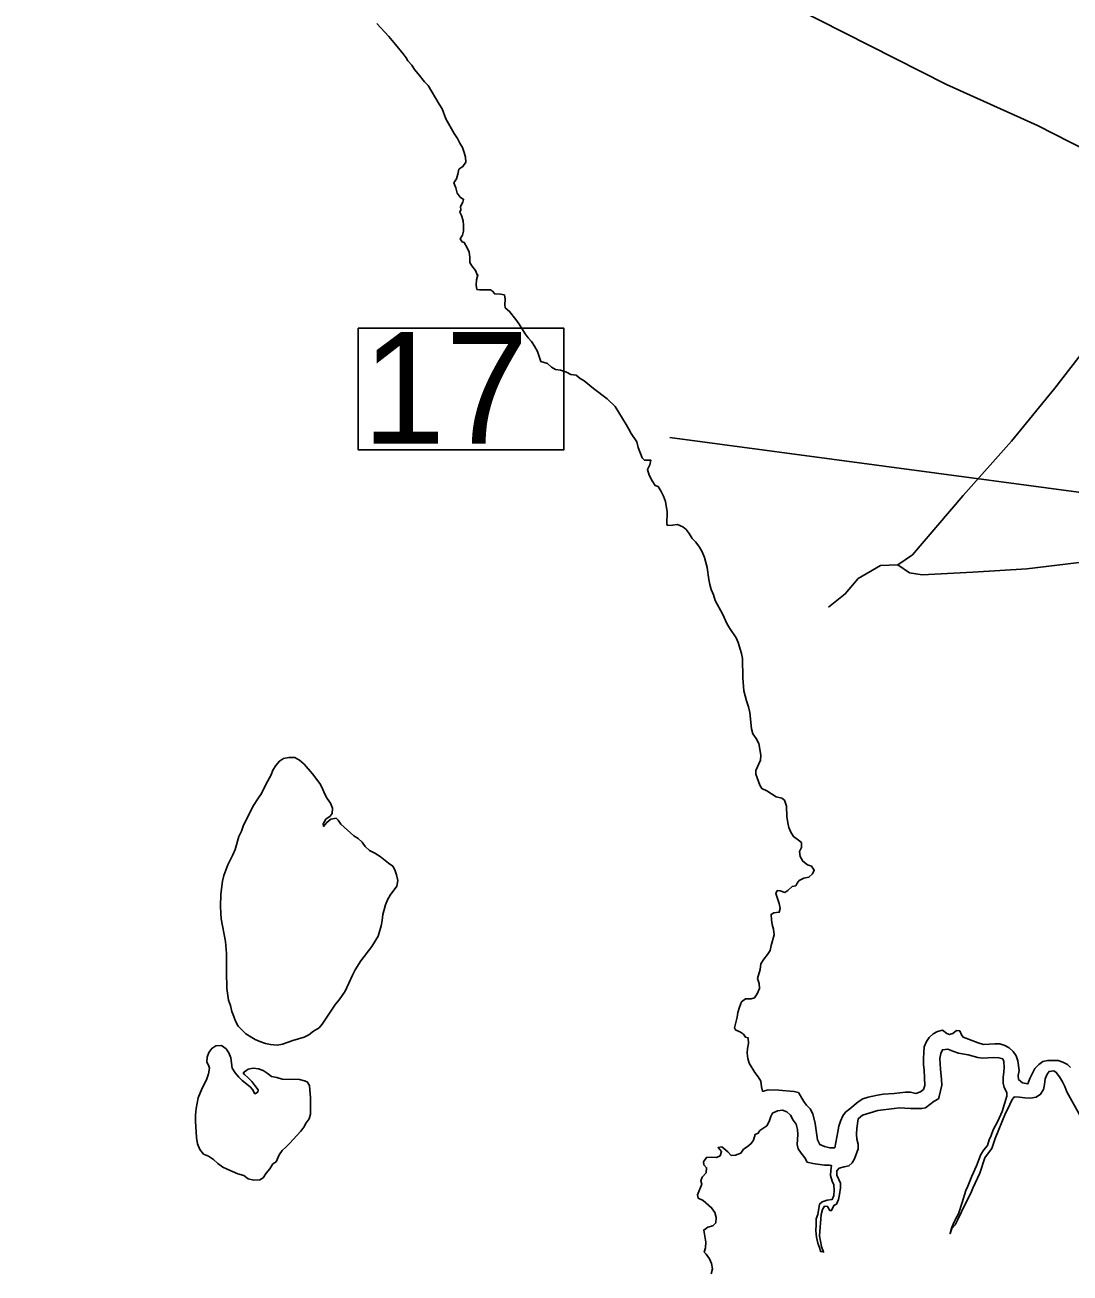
# Model space of a CAD drawing. Extents: x 2290055 to 2389491, y 66597 to 237875.
# Drawn here: x 2322939 to 2326214, y 137508 to 141421 of the extents above; entities that cross this region are included whole.
import ezdxf

# ---------------------------------------------------------------- set-up
doc = ezdxf.new("R2010")
doc.units = 0
for name, color, linetype in [('Exist Hydrographic Creek Double Shore', 7, 'Continuous'), ('Exist Hydrographic Island Shore', 7, 'Continuous'), ('Exist Road Non-System Type 51', 7, 'Continuous'), ('Exist Road Secondary Structure Standard Bridge Number Label', 7, 'Continuous')]:
    doc.layers.add(name, color=color, linetype=linetype)

msp = doc.modelspace()

# ---------------------------------------------------------------- linework, layer by layer
at = {"layer": 'Exist Hydrographic Creek Double Shore'}
for points in [[(2325268.2, 138082.7), (2325301, 138082), (2325348.2, 138078.1), (2325362.5, 138074.4), (2325379, 138046.6), (2325388.2, 138034.7), (2325399.2, 138023.5), (2325408, 138007.9), (2325415, 137977.2), (2325422, 137926.2), (2325429.5, 137911.4), (2325444.5, 137904.7), (2325461.2, 137900.7), (2325476.2, 137901.4), (2325486.2, 137951.3), (2325489, 137968.8), (2325494, 137984.5), (2325501.2, 138001), (2325510.5, 138012.8), (2325524, 138022.8), (2325550.2, 138045.1), (2325564.7, 138054.1), (2325580.5, 138059.7), (2325610.7, 138066.5), (2325628.2, 138069.3), (2325662, 138071.5), (2325697.7, 138075), (2325713.2, 138075.1), (2325730.2, 138071.4), (2325745, 138077), (2325754.7, 138084), (2325758.7, 138096.9), (2325756, 138144.5), (2325754.2, 138162.1), (2325754, 138181.1), (2325755, 138200.3), (2325757, 138217.5), (2325763.7, 138234), (2325772.5, 138246.5), (2325784.7, 138258.7), (2325798, 138265.5), (2325813.5, 138269.5), (2325827, 138259.7), (2325836.2, 138255.8), (2325846.5, 138259.7), (2325857.5, 138269.1), (2325868, 138268), (2325873.7, 138255.6)], [(2325873.7, 138255.6), (2325878.7, 138247.9), (2325925.2, 138230.1), (2325942.7, 138224.6), (2325977.5, 138227.3), (2325993.2, 138226.8), (2326009, 138221.9), (2326022.5, 138214.7), (2326035, 138203), (2326045, 138188.9), (2326050, 138174), (2326054, 138143), (2326051.5, 138127.8), (2326051.7, 138115.3), (2326065, 138105.2), (2326081.2, 138101.5), (2326087.5, 138118.3), (2326103.2, 138149.3), (2326116.2, 138162.1), (2326128, 138171.6), (2326143.7, 138174.9), (2326161, 138175.1), (2326176.5, 138174.3), (2326191.5, 138169.3), (2326205.5, 138162.7), (2326215.2, 138153.1)], [(2325830.7, 138210.3), (2325813.5, 138208.7), (2325808.5, 138197.2), (2325806, 138181.3), (2325807.2, 138147.1), (2325810.5, 138115.2), (2325811.5, 138097.5), (2325803.5, 138061.8), (2325801, 138054.9), (2325788, 138047.6), (2325761, 138026.7), (2325748.7, 138024), (2325731.5, 138023.8), (2325713.2, 138024), (2325678.5, 138025.9), (2325662.7, 138024.8), (2325611, 138018.1), (2325563.5, 138003), (2325550.2, 137992.3), (2325545, 137961.4), (2325544, 137944.2), (2325545.5, 137928.5), (2325549.2, 137912.9), (2325549.2, 137897.7), (2325538.2, 137867), (2325531.2, 137853.6), (2325520.7, 137844.4), (2325506.2, 137841.9), (2325490, 137837.5), (2325483.2, 137829.3), (2325482.5, 137815.6), (2325494.2, 137790.5), (2325494, 137775.2), (2325491.2, 137755.1), (2325488, 137739.3), (2325481.5, 137724), (2325473, 137719.8), (2325466.5, 137704.1), (2325460.7, 137704.7), (2325454, 137717.2), (2325444.7, 137718.6), (2325437.7, 137708), (2325433.5, 137691.8), (2325429, 137624.8), (2325435.2, 137591.6), (2325441.5, 137573.4), (2325439, 137575.5), (2325431.2, 137576.2), (2325429.2, 137585.1), (2325423.5, 137601.8), (2325419, 137620.8), (2325417.2, 137641.3), (2325418.5, 137661.1), (2325418, 137678.9), (2325423.5, 137692.3), (2325429, 137724.4), (2325437.2, 137731.2), (2325452.5, 137736.5), (2325468.2, 137738.9), (2325473.2, 137751.5), (2325474, 137768.4), (2325473.5, 137784.6), (2325468.7, 137796.6), (2325463.5, 137813.8), (2325464.5, 137829.6), (2325466.5, 137845.2), (2325459.7, 137846.6), (2325444.5, 137847), (2325408, 137851.8), (2325390, 137855.8), (2325383, 137870.1), (2325371.5, 137884.2), (2325361.5, 137898.3), (2325358.5, 137911.5), (2325360.7, 137942.3), (2325360, 137958.2), (2325355.5, 137974.8), (2325346, 137987.9), (2325337.2, 138003.1), (2325326.5, 138014.1), (2325312.2, 138018.6), (2325296.5, 138017.4), (2325281.5, 138009.8), (2325276, 137999.3), (2325270.7, 137984), (2325263.5, 137970.1), (2325241.5, 137955.1), (2325236.7, 137947.1), (2325227, 137942.9), (2325221.5, 137925.4), (2325214.5, 137914.5), (2325202, 137904.2), (2325190.7, 137896.5), (2325181.7, 137883.9), (2325165.7, 137877.9), (2325151.5, 137877.2), (2325141.7, 137888.7)], [(2326089.5, 138056.2), (2326072, 138057.3), (2326054.7, 138059.8), (2326039, 138060.5), (2326031.5, 138050.6), (2326018.5, 138023.1), (2326011.2, 138009.7), (2325978.5, 137930.5), (2325969, 137898.9), (2325957.7, 137885.1), (2325946.5, 137869.2), (2325930.5, 137821.9), (2325923.5, 137805.6), (2325908.5, 137774.6), (2325902.5, 137758.8), (2325885.7, 137726.4), (2325862.5, 137676.2), (2325853.7, 137659.7), (2325843.5, 137647.6), (2325837.7, 137632.4), (2325840.7, 137645.7), (2325847.5, 137661.8), (2325855.7, 137679.8), (2325863.7, 137694), (2325876, 137729.6), (2325886.7, 137766.9), (2325893.7, 137780.3), (2325905.7, 137812.2), (2325920.7, 137844.5), (2325934.5, 137879.7), (2325943, 137895.2), (2325954.7, 137908.6), (2325960.5, 137925.8), (2325966.7, 137939.9), (2325972.2, 137957.3), (2325987.5, 137984.5), (2326000.5, 138015.1), (2326015.7, 138063.2), (2326015.2, 138074.8), (2326006.7, 138089.9), (2326004.2, 138103.3), (2326004.2, 138122.4), (2326006.5, 138137.7), (2326006.7, 138153.1), (2326006, 138172.1), (2326002.5, 138180.3), (2325990.5, 138183.6), (2325972.5, 138184.4), (2325939.5, 138182.2), (2325924.5, 138184.1), (2325894.7, 138192.1), (2325864, 138198.1), (2325846.7, 138203.5), (2325830.7, 138210.3)], [(2326244.7, 138003), (2326204, 138076.3), (2326197.7, 138092.8), (2326190.2, 138107.8), (2326181, 138123.6), (2326170.2, 138137.4), (2326163.2, 138142), (2326147.7, 138140.7), (2326141.5, 138131.4), (2326136, 138117), (2326133.5, 138099.5), (2326130, 138083.6), (2326121.2, 138068.7), (2326107.2, 138060), (2326089.5, 138056.2)]]:
    msp.add_lwpolyline(points, dxfattribs=at)
at = {"layer": 'Exist Hydrographic Island Shore'}
for points in [[(2324309.7, 141036.6), (2324302, 141050.1), (2324294.5, 141065.3), (2324284.2, 141080.6), (2324258, 141126.9), (2324246, 141158.4), (2324236.5, 141172.5), (2324202.7, 141230.9), (2324190.7, 141242.9), (2324171.2, 141268), (2324159, 141281.6), (2324150.7, 141294.8), (2324138.5, 141308.4), (2324133.5, 141317.6), (2324124.5, 141330.1), (2324100.2, 141360.3), (2324078.7, 141385.4), (2324041.5, 141425.8)], [(2325089, 139651.3), (2325085, 139666.7), (2325082, 139682.8), (2325077, 139720.8), (2325068.7, 139751.9), (2325060.5, 139769.4), (2325052.5, 139783.6), (2325041.2, 139799.2), (2325030, 139811.3), (2325020.5, 139826.4), (2325010.7, 139839.2), (2325000, 139847.4), (2324983.7, 139854.7), (2324968, 139852.6), (2324952.7, 139852), (2324950, 139857.2), (2324951, 139894.6), (2324945.5, 139927), (2324939.2, 139943.6), (2324932.7, 139958.1), (2324923, 139974.2), (2324913.2, 139977), (2324904.5, 139991.5), (2324895.2, 140010), (2324889.5, 140027.1), (2324896.7, 140042.2), (2324900, 140057.2), (2324880.7, 140057.2), (2324873, 140064.6), (2324860.7, 140097), (2324856.5, 140114.7), (2324838.5, 140140.1), (2324831.5, 140153.9), (2324822.7, 140168.7), (2324788.2, 140224.8), (2324763.7, 140248.9), (2324720.2, 140281.2), (2324691.5, 140305.4), (2324678.5, 140312.9), (2324666.5, 140323), (2324649.7, 140325.2), (2324635.5, 140332.2), (2324617, 140338.7), (2324601, 140341.1), (2324588.5, 140347.8), (2324576.7, 140360.2), (2324555.5, 140365.6), (2324545, 140397.1), (2324536, 140414.5), (2324526, 140429.2), (2324515.2, 140439.8), (2324506.2, 140452.7), (2324487.2, 140483.2), (2324476.7, 140498.2), (2324457.5, 140523.2), (2324443.5, 140534.5), (2324443, 140545.3), (2324443.5, 140561), (2324441.2, 140574.7), (2324429, 140576.9), (2324411, 140577.9), (2324404, 140586.5), (2324397.2, 140591.2), (2324364.2, 140590.4), (2324355.2, 140592), (2324352.5, 140605.4), (2324354, 140621.9), (2324358.2, 140637.8), (2324356.7, 140635.7), (2324350.5, 140651.7), (2324339, 140666.3), (2324333.2, 140676), (2324333.2, 140692.7), (2324330.5, 140708.6), (2324324.2, 140722.9), (2324315.5, 140739), (2324308.5, 140741.4), (2324303, 140751), (2324309.7, 140761.8), (2324313, 140774.7), (2324313, 140792.2), (2324311.5, 140807.5), (2324307, 140823.6), (2324301.5, 140834.6), (2324304.5, 140841.2), (2324303.5, 140852.5), (2324311, 140865.2), (2324313.2, 140874.3), (2324302.5, 140881.7), (2324293.5, 140894.3), (2324289.2, 140910), (2324283, 140925.9), (2324290.7, 140938.9), (2324295.7, 140953.4), (2324298.5, 140968.9), (2324311.2, 140977.2), (2324320.7, 140991.1), (2324319.5, 141007), (2324315.5, 141021.8), (2324309.7, 141036.6)], [(2325268.2, 138082.7), (2325253.5, 138078.3), (2325249.7, 138078.8), (2325246.7, 138092), (2325244.5, 138109.5), (2325236, 138123.2), (2325225.5, 138136.9), (2325208.2, 138166.2), (2325204, 138180.7), (2325201.7, 138197.5), (2325203, 138212.7), (2325205.7, 138227.8), (2325204.7, 138246.2), (2325196.2, 138248.1), (2325190.7, 138256.8), (2325180.7, 138264.1), (2325165.2, 138270.5), (2325162.2, 138276.8), (2325170.2, 138310.3), (2325172.7, 138325.6), (2325177.7, 138342.1), (2325184, 138358.6), (2325197, 138368.4), (2325214.2, 138367.8), (2325225.2, 138370.8), (2325232.7, 138383.9), (2325240.5, 138400), (2325239, 138416.4), (2325234.5, 138431.5), (2325242.5, 138460), (2325244.2, 138477.4), (2325253.7, 138492.6), (2325265.5, 138507.1), (2325274, 138519.8), (2325276.7, 138534.8), (2325286, 138569.2), (2325284.7, 138586.1), (2325280.7, 138601.2), (2325278.2, 138616.2), (2325276.7, 138632.6), (2325285.7, 138637.2), (2325302.5, 138639.4), (2325305.5, 138650.9), (2325302.5, 138667.2), (2325292, 138698.7), (2325296.2, 138707.7), (2325305.7, 138707), (2325320, 138701.7), (2325329, 138708.2), (2325342.7, 138720), (2325354.2, 138722.6), (2325358.7, 138731.2), (2325365, 138738.8), (2325379, 138746.7), (2325395.5, 138749.2), (2325407, 138759.6), (2325412, 138771.3), (2325403.5, 138783.7), (2325390.5, 138788.3), (2325376.7, 138799.3), (2325368.2, 138814.5), (2325365.7, 138829.6), (2325372.5, 138842.7), (2325372, 138857.9), (2325362.5, 138865.8), (2325346.7, 138876.9), (2325339.2, 138890.3), (2325332.2, 138905.5), (2325329, 138920.2), (2325326, 138939.7), (2325325.5, 138972.2), (2325318.7, 138990.6), (2325310, 138997.4), (2325292.5, 139001), (2325263.7, 139019.8), (2325247.7, 139027.3), (2325241.7, 139038), (2325229.2, 139072), (2325228.7, 139084.3), (2325243.2, 139116.1), (2325245.2, 139132.4), (2325238.2, 139168.1), (2325230.2, 139184), (2325219.7, 139199.2), (2325215.7, 139214.2), (2325210.5, 139265.9), (2325205.7, 139283.8), (2325199.5, 139302.3), (2325191.2, 139333.6), (2325188, 139374.4), (2325187, 139435.3), (2325184.5, 139450.9), (2325174.2, 139485.1), (2325167.5, 139499.3), (2325147.7, 139529), (2325138.2, 139544.8), (2325126, 139572.7), (2325101.5, 139617.1), (2325096.5, 139634.1), (2325089, 139651.3)], [(2323729.5, 138222.6), (2323708, 138225), (2323692.2, 138228.4), (2323674.5, 138234.6), (2323660.5, 138240.9), (2323631, 138258.2), (2323607.5, 138282.2), (2323599, 138298.5), (2323593, 138312.7), (2323587.5, 138328.6), (2323582.7, 138347.1), (2323576.7, 138364.2), (2323571, 138400), (2323570.2, 138452.5), (2323570.5, 138509.8), (2323567.5, 138547.4), (2323554.2, 138619.1), (2323552.5, 138637.1), (2323551.7, 138657.1), (2323552.2, 138696.4), (2323557.5, 138737.2), (2323562.2, 138754.6), (2323568.2, 138771.6), (2323574.5, 138788.3), (2323590, 138819.3), (2323597.5, 138836.3), (2323609.2, 138876.5), (2323617.5, 138894.1), (2323622.7, 138909.8), (2323653, 138971.4), (2323670.5, 138998.7), (2323680, 139011.3), (2323693.7, 139040), (2323710, 139070.6), (2323715.2, 139084.9), (2323725, 139099.6), (2323736.5, 139113.5), (2323749.2, 139121.4), (2323765.7, 139124.6), (2323784.2, 139124.3), (2323799.2, 139116.3), (2323814, 139103.3), (2323840, 139073.9), (2323863, 139043.6), (2323870, 139030), (2323877.7, 139011.3), (2323886, 138996), (2323896, 138981.3), (2323902.5, 138965.6), (2323902, 138949.4), (2323895.5, 138940.8), (2323882, 138931), (2323873.5, 138917.1), (2323874, 138908.5), (2323884.7, 138921.4), (2323897.7, 138931.4), (2323913.7, 138934.2), (2323920.5, 138928.2), (2323928.5, 138915.7), (2323969, 138878.7), (2323983.5, 138871), (2323995.5, 138859.7), (2324005.2, 138845.7), (2324019, 138832.8), (2324035, 138824.8), (2324052, 138814.7), (2324077.7, 138793.2), (2324091.7, 138783.8), (2324098.2, 138772.8), (2324103, 138757.1), (2324107.2, 138739.1), (2324104, 138721.8), (2324083.7, 138693), (2324075, 138678), (2324068.2, 138663.1), (2324060, 138632.6), (2324058.2, 138613.9), (2324054.7, 138596.9), (2324045.2, 138564.2), (2324026, 138531.8), (2323991.2, 138487.5), (2323974, 138458.8), (2323965.5, 138441.9), (2323942.7, 138392.2), (2323923.5, 138365.1), (2323912, 138351.8), (2323870.7, 138288.3), (2323860.5, 138276.8), (2323843, 138267.2), (2323828.5, 138255.5), (2323813.5, 138248.3), (2323778.2, 138237.4), (2323745.7, 138225.5), (2323729.5, 138222.6)], [(2323655.7, 137799.5), (2323638.5, 137803.7), (2323624.5, 137813.8), (2323605.7, 137819.9), (2323572.5, 137833.7), (2323558.5, 137840.5), (2323543, 137852), (2323530, 137863.9), (2323514.5, 137874.6), (2323498.5, 137880.8), (2323487.2, 137895.9), (2323479.2, 137913.5), (2323476.2, 137933.4), (2323473.5, 137985), (2323473.7, 138003.6), (2323475.5, 138024.6), (2323481.2, 138057.3), (2323493.7, 138088.1), (2323503, 138103.7), (2323509.2, 138117.5), (2323514, 138132.6), (2323516.7, 138150.9), (2323514.5, 138160.5), (2323509, 138169.4), (2323510, 138185), (2323515.2, 138199.8), (2323524.2, 138212.7), (2323536.7, 138220.3), (2323554.5, 138222.1), (2323569.5, 138211.3), (2323577.5, 138198.3), (2323583.5, 138182.8), (2323588.5, 138150.4), (2323598, 138136.2), (2323608.7, 138122.6), (2323620, 138111.7), (2323644.5, 138092.5), (2323651.7, 138084), (2323659.7, 138070.3), (2323669, 138075.7), (2323669.5, 138082.3), (2323659.7, 138096.2), (2323649.7, 138108.5), (2323638.7, 138120.3), (2323626.5, 138131.1), (2323623, 138135.6), (2323638.5, 138147.8), (2323654.5, 138150.9), (2323670.2, 138148.9), (2323685.5, 138143.6), (2323698.2, 138135.2), (2323711, 138124.3), (2323728.2, 138121.5), (2323745, 138116.3), (2323799, 138115.6), (2323814.7, 138111.5), (2323822.7, 138108.1), (2323830.5, 138096.2), (2323833.7, 138057.5), (2323833.5, 138006.8), (2323829.2, 137991.7), (2323820.5, 137979.4), (2323813, 137965.7), (2323803.7, 137953.3), (2323767.7, 137914.5), (2323756, 137902.9), (2323744.5, 137893.1), (2323735.2, 137879.1), (2323726, 137856.8), (2323715.7, 137850.5), (2323706.7, 137835.4), (2323695, 137821.7), (2323685, 137806.8), (2323675, 137800.8), (2323655.7, 137799.5)], [(2325089.2, 137505.5), (2325093.2, 137521.3), (2325090.5, 137538.6), (2325083.7, 137552.8), (2325073, 137567.8), (2325067.5, 137574.1), (2325071.5, 137587.2), (2325072.7, 137605.2), (2325065.7, 137643.2), (2325079, 137652), (2325094, 137656.8), (2325103.2, 137665.9), (2325104.7, 137682.7), (2325100.2, 137697.9), (2325090.2, 137713.3), (2325064, 137735.5), (2325048.5, 137742.7), (2325046, 137753.8), (2325060.2, 137786.7), (2325056.7, 137797.9), (2325061.2, 137809), (2325073, 137822.8), (2325074.5, 137838.4), (2325066, 137847.5), (2325065, 137856.8), (2325074, 137871), (2325089.5, 137871.7), (2325105.5, 137870.7), (2325117.2, 137875.9), (2325121.7, 137889.6), (2325111, 137901.6), (2325122, 137904.1), (2325141.7, 137888.7)]]:
    msp.add_lwpolyline(points, dxfattribs=at)
at = {"layer": 'Exist Road Non-System Type 51'}
for points in [[(2328028.7, 139806), (2327847.1, 139971.2), (2327756.3, 140031.8), (2327492.1, 140216), (2327019.7, 140573.7), (2326708.8, 140789.5), (2326576.8, 140868.3), (2326111.2, 141105.9), (2325826.1, 141234.8), (2325346.2, 141478.1), (2325060.8, 141616.8), (2324507.2, 141915), (2324403.5, 142000.4), (2324241.2, 142151), (2324003.7, 142372), (2323895, 142489.1), (2323706.8, 142665.7), (2323590.1, 142780.9), (2323138.9, 143297.5), (2322994.9, 143465.6), (2322585, 144021.8)], [(2326683.5, 140800.7), (2326668.1, 140784), (2326633, 140766.5), (2326589.2, 140760.9), (2326551.4, 140753.5), (2326506.3, 140725.4), (2326430.1, 140634.4), (2326308.7, 140467.5), (2326165.7, 140282), (2326030.2, 140116.5), (2325879, 139946.4), (2325720.3, 139760), (2325673.7, 139728.3)], [(2327668.6, 139966.7), (2327629.1, 139959.4), (2327571.1, 139957.2), (2327431.3, 139899.8), (2327224.8, 139809.6), (2327136, 139782.1), (2327024.9, 139759.7), (2326947.2, 139750.7), (2326876.7, 139755.8), (2326798, 139780.6), (2326737.6, 139788.3), (2326577.9, 139776.1), (2326329, 139746.3), (2326078.1, 139716.3), (2325908.6, 139705.7), (2325750.7, 139697.2), (2325710.4, 139703.8), (2325673.7, 139728.3)], [(2325673.7, 139728.3), (2325619.6, 139726.1), (2325549.3, 139685.3), (2325509.2, 139637.7), (2325456.7, 139595.6)]]:
    msp.add_lwpolyline(points, dxfattribs=at)
at = {"layer": 'Exist Road Secondary Structure Standard Bridge Number Label'}
msp.add_line((2327679.6, 139763.5), (2324960, 140128.2), dxfattribs=at)
msp.add_lwpolyline([(2323983.3, 140471.1), (2324627.4, 140471.1), (2324627.4, 140088.8), (2323983.3, 140088.8)], close=True, dxfattribs=at)

# ---------------------------------------------------------------- texts
msp.add_text('17', height=350, dxfattribs=at).set_placement((2323995.8, 140108.6))

doc.saveas('drawing.dxf')
